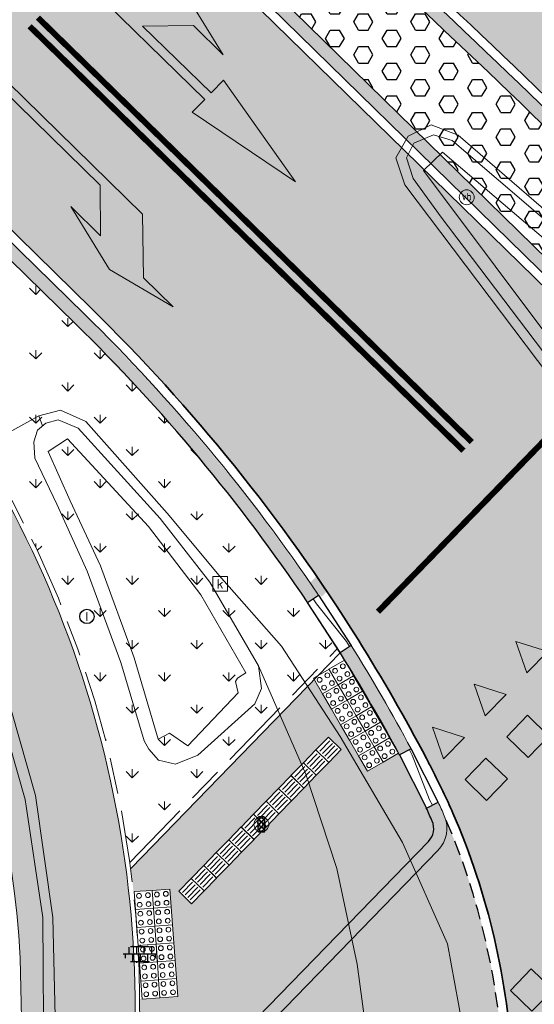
# Model space of a CAD drawing. Header units: metres. Extents: x 187916 to 189411, y 333285 to 334910.
# Tile 296 of 348: x 189007 to 189016, y 333973 to 333990. Entities that reach past the tile are written whole.
import ezdxf
from ezdxf.enums import TextEntityAlignment as Align

# ---------------------------------------------------------------- set-up
doc = ezdxf.new("R2010")
doc.units = ezdxf.units.M
for name, pattern in [('DASHED2', [0.375, 0.25, -0.125]), ('VH-OPSLUITBAND_100X200', [16, 8, -2, 4, -2]), ('VH-RWSBAND-SO', [24, 10, -2, 2, -2, 2, -2, 2, -2]), ('VW-5050_STREEP', [1, 0.5, -0.5])]:
    doc.linetypes.add(name, pattern=pattern)
for name, color, linetype, lineweight in [('B-ME-IE-MEUBILAIR_WEGMEUBILAIR-S', 253, 'Continuous', 18), ('B-ME-IE-MEUBILAIR_WEGMEUBILAIR_VERKEERSLICHT-S', 253, 'Continuous', 25), ('B-ME-RI-HWA_KOLK-S', 253, 'Continuous', 25), ('B-ME-RI-PUT_INSPECTIE-S', 253, 'Continuous', 25), ('B-ME-VH-KANTOPSLUITING_ACHTERKANTBAND-G', 253, 'Continuous', 18), ('B-ME-VH-VERHARDING_ASFALT-G', 253, 'Continuous', 18), ('B-ME-VH-VERHARDING_BETONSTRAATSTEEN-G', 253, 'Continuous', 18), ('B-ME-VH-VERHARDING_TEGEL-G', 253, 'Continuous', 18), ('B-ME-VH-VERHARDING_TEGEL-S', 253, 'Continuous', 25), ('N-WE-GR-VAKBEPLANTING-A', 94, 'Continuous', 5), ('N-WE-VH-GOOT_TEGEL-G', 170, 'Continuous', 35), ('N-WE-VH-KANTOPSLUITING_ELEMENT_VERLOOPBAND-G', 42, 'Continuous', 25), ('N-WE-VH-KANTOPSLUITING_OPSLUITBAND_80X200-G', 30, 'VH-OPSLUITBAND_100X200', 15), ('N-WE-VH-KANTOPSLUITING_TROTTOIRBAND_RWS_110 220-G', 251, 'VH-RWSBAND-SO', 25), ('N-WE-VH-KANTOPSLUITING_TROTTOIRBAND_RWS_110 220_ACHTERKANT-G', 7, 'VH-RWSBAND-SO', 25), ('N-WE-VH-KANTOPSLUITING_VERLOOPBAND-S', 251, 'Continuous', 25), ('N-WE-VH-KANTOPSLUITING_VERLOOPBAND_TBV TEKENING-G', 10, 'Continuous', 25), ('N-WE-VH-KANTOPSLUITING_VOORKANTBAND-G', 7, 'Continuous', 15), ('N-WE-VH-KANTVERHARDING_STREKLAAG_BSS-G', 60, 'Continuous', 18), ('N-WE-VH-VERHARDING_ASFALT_RIJWEG-A', 251, 'Continuous', 18), ('N-WE-VH-VERHARDING_BETONSTRAATSTEEN-ROOD-A', 11, 'Continuous', 18), ('N-WE-VH-VERHARDING_TEGEL-A', 254, 'Continuous', 5), ('N-WE-VH-VERKEERSTEGEL-S', 7, 'Continuous', 0), ('N-WE-VW-MARKERING_DWARS_DRIEHOEK_5050_OENV-S', 251, 'Continuous', 0), ('N-WE-VW-MARKERING_DWARS_OVERSTEEK_BLOKSTREEP_OENV-S', 251, 'Continuous', 0), ('N-WE-VW-MARKERING_DWARS_STOPSTREEP_030-G', 251, 'Continuous', 0), ('N-WE-VW-MARKERING_LANGS_STREEP_050050-G', 251, 'VW-5050_STREEP', 0), ('N-WE-VW-MARKERING_LANGS_STREEP_DOORGETROKKEN_010-G', 251, 'Continuous', 0), ('N-WE-VW-MARKERING_PIJL-S', 251, 'Continuous', 0), ('N-WE-VW-MARKERING_PIJL_OENV-S', 251, 'Continuous', 0)]:
    doc.layers.add(name, color=color, linetype=linetype, lineweight=lineweight)
doc.layers.add('N-WE-VH-MATERIAALSCHEIDING-G', color=7, linetype='DASHED2')
doc.layers.add('N-WE-VH-VERHARDING_PRINTBETON-A', color=251, linetype='Continuous')
doc.layers.add('N-WE-VH-VERHARDING_ASFALT_ROOD-A', color=7, linetype='Continuous', lineweight=18, true_color=0xff1414)
doc.styles.add('NLCS-ISO', font='NLCS-ISO.ttf')

# ---------------------------------------------------------------- blocks, each defined once
blk = doc.blocks.new('SRI-PUT_INSPECTIE-SO')
blk.add_circle((0, 0), 2)
at = {"style": 'NLCS-ISO'}
blk.add_text('I', height=2.5, dxfattribs=at).set_placement((0, -0.01), align=Align.MIDDLE_CENTER)
blk = doc.blocks.new('SIE-WEG_PAAL_VERKEERSBORD-SO')
at = {"color": 0, "linetype": 'ByBlock', "lineweight": 18}
blk.add_circle((0, 0), 1.5, dxfattribs=at)
at = {"color": 0, "linetype": 'ByBlock', "lineweight": 18, "style": 'NLCS-ISO'}
blk.add_text('vb', height=1.5, dxfattribs=at).set_placement((0, 0.13), align=Align.MIDDLE_CENTER)
blk = doc.blocks.new('SIE-WEG_VERKEERSLICHT-SO')
at = {"color": 0, "flags": 128}
blk.add_lwpolyline([(-0.216, -0.619), (0.216, -0.619, 0.414214), (0.291, -0.544), (0.291, 0.544, 0.414214), (0.216, 0.619), (-0.216, 0.619, 0.414214), (-0.291, 0.544), (-0.291, -0.544, 0.414214)], format="xyb", close=True, dxfattribs=at)
at = {"color": 0}
for centre in [(0, 0.399), (0, 0), (0, -0.406)]:
    blk.add_circle(centre, 0.166, dxfattribs=at)
for centre in [(0.003, 0.329), (0.003, -0.07), (0.003, -0.475)]:
    blk.add_arc(centre, 0.191, 33.95043, 150.92386, dxfattribs=at)
blk = doc.blocks.new('SRI-KOLK-SO')
at = {"color": 0, "linetype": 'ByBlock', "lineweight": 18}
blk.add_lwpolyline([(-1.125, -1.125), (1.125, -1.125), (1.125, 1.125), (-1.125, 1.125)], close=True, dxfattribs=at)
at = {"color": 0, "linetype": 'ByBlock', "lineweight": 18, "style": 'NLCS-ISO'}
blk.add_text('k', height=1.5, dxfattribs=at).set_placement((0, 0), align=Align.MIDDLE_CENTER)
blk = doc.blocks.new('SVH-TEGEL_300X300_DUN_LINT_KL-SO')
for p, q in [((-2.25, 1.36), (-2.25, 0)), ((-1.9, 1.5), (1.9, 1.5)), ((-1.5, 1.62), (-1.5, 1.5)), ((-0.75, 1.5), (-0.75, 0)), ((0, 1.81), (0, 1.5)), ((0, 0), (0, -1.5)), ((0.75, 1.5), (0.75, 0)), ((1.5, 1.62), (1.5, 1.5)), ((2.25, 1.36), (2.25, 0)), ((-3.39, 0), (3.39, 0)), ((-3, 0), (-3, -0.85)), ((-1.9, -1.5), (1.9, -1.5)), ((-1.5, 0), (-1.5, -1.5)), ((-0.75, -1.5), (-0.75, -1.77)), ((0.75, -1.5), (0.75, -1.77)), ((1.5, 0), (1.5, -1.5)), ((3, 0), (3, -0.85))]:
    blk.add_line(p, q)
blk = doc.blocks.new('DTM')
at = {"layer": 'B-ME-VH-KANTOPSLUITING_ACHTERKANTBAND-G', "ltscale": 0.2, "flags": 128}
for points in [[(189004.2, 333963.05), (189005.578, 333965.002), (189006.301, 333966.583), (189006.993, 333968.968), (189007.301, 333970.77), (189007.41, 333972.262), (189007.391, 333974.827), (189007.094, 333976.797), (189006.554, 333978.684), (189005.53, 333981.111), (189005.085, 333981.98), (189003.765, 333984.195), (189003.261, 333984.957), (189002.662, 333985.741), (189001.385, 333987.291), (189000.306, 333988.458), (188995.785, 333992.97), (188985.671, 334003.076), (188978.786, 334009.923), (188973.388, 334015.298), (188972.289, 334016.359), (188965.694, 334022.951), (188958.6, 334030.026), (188955.125, 334033.461)], [(189013.758, 333987.318), (189014.077, 333987.625), (189017.119, 333985.03), (189016.962, 333984.845), (189017.165, 333984.607), (189016.577, 333984.034), (189016.361, 333984.267), (189016.152, 333984.118), (189013.758, 333987.318)], [(189007.481, 333982.615), (189007.801, 333982.831), (189009.156, 333981.365), (189010.036, 333980.222), (189010.785, 333978.915), (189010.649, 333978.827), (189010.614, 333978.769), (189010.66, 333978.584), (189009.815, 333977.694), (189009.51, 333977.907), (189009.321, 333977.809), (189008.92, 333979.169), (189008.356, 333980.704), (189007.846, 333981.79), (189007.481, 333982.615)]]:
    blk.add_lwpolyline(points, dxfattribs=at)
at = {"layer": 'B-ME-VH-VERHARDING_ASFALT-G', "ltscale": 0.2, "flags": 128}
for points in [[(189013.447, 333987.075), (189013.293, 333987.528), (189013.498, 333987.89), (189013.886, 333988.08), (189014.336, 333987.907), (189019.152, 333983.748), (189020.477, 333982.387), (189021.343, 333981.155), (189022.163, 333979.589), (189022.778, 333977.976), (189023.155, 333976.698), (189023.096, 333976.286), (189022.828, 333976.025), (189022.204, 333976.04), (189021.141, 333977.01), (189019.917, 333978.411), (189019.179, 333979.388), (189017.348, 333981.863), (189015.872, 333983.865), (189013.447, 333987.075)], [(189007.327, 333983.214), (189007.686, 333983.31), (189008.112, 333983.12), (189009.471, 333981.584), (189010.341, 333980.541), (189011.381, 333979.359), (189012.362, 333977.85), (189013.406, 333976.079), (189014.158, 333974.383), (189014.586, 333972.045), (189014.691, 333969.77), (189014.457, 333967.274), (189013.825, 333964.915), (189012.949, 333962.826), (189011.678, 333960.754), (189009.759, 333958.754), (189005.905, 333954.749), (189000.472, 333949.167), (188995.071, 333943.606), (188990.208, 333938.645), (188984.909, 333933.256)]]:
    blk.add_lwpolyline(points, dxfattribs=at)
at = {"layer": 'B-ME-VH-VERHARDING_BETONSTRAATSTEEN-G', "ltscale": 0.2, "flags": 128}
for points in [[(189016.008, 333983.955), (189016.337, 333983.755), (189016.727, 333983.857), (189017.35, 333984.445), (189017.471, 333984.804), (189017.295, 333985.199), (189014.237, 333987.816), (189013.923, 333987.91), (189013.596, 333987.774), (189013.474, 333987.525), (189013.584, 333987.182), (189014.053, 333986.535), (189016.01, 333983.953), (189017.469, 333981.972), (189019.324, 333979.487)], [(189010.995, 333979.031), (189011.046, 333978.653), (189010.939, 333978.395), (189009.986, 333977.537), (189009.612, 333977.391), (189009.327, 333977.454), (189009.165, 333977.641), (189009.085, 333977.777), (189008.694, 333979.09), (189008.133, 333980.618), (189007.627, 333981.737), (189007.257, 333982.506), (189007.239, 333982.78), (189007.3, 333982.974), (189007.439, 333983.093), (189007.65, 333983.146), (189007.984, 333983.008), (189009.353, 333981.499), (189010.182, 333980.432), (189010.995, 333979.031), (189011.79, 333977.219), (189012.305, 333975.645), (189012.645, 333974.043), (189012.815, 333972.799)]]:
    blk.add_lwpolyline(points, dxfattribs=at)
at = {"layer": 'B-ME-VH-VERHARDING_TEGEL-G', "ltscale": 0.2, "flags": 128}
blk.add_lwpolyline([(189007.383, 333983.045), (189007.327, 333983.214), (189005.392, 333982.143), (189005.264, 333982.081), (189005.688, 333981.232), (189006.733, 333978.746), (189007.267, 333976.863), (189007.557, 333974.822), (189007.621, 333972.222), (189007.483, 333970.749), (189007.192, 333968.912), (189006.479, 333966.507), (189005.721, 333964.904), (189004.375, 333962.892), (189002.125, 333960.359), (188999.894, 333958.105), (188995.606, 333953.784), (188986.759, 333944.763), (188980.262, 333937.909)], dxfattribs=at)
at = {"layer": 'B-ME-IE-MEUBILAIR_WEGMEUBILAIR-S', "xscale": 0.083, "yscale": 0.083, "zscale": 0.083}
for p in [(189014.48, 333986.868), (189011.046, 333976.381)]:
    blk.add_blockref('SIE-WEG_PAAL_VERKEERSBORD-SO', p, dxfattribs=at)
at = {"layer": 'B-ME-IE-MEUBILAIR_WEGMEUBILAIR_VERKEERSLICHT-S', "xscale": 0.2019620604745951, "yscale": 0.2019620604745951, "zscale": 0.2019620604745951}
blk.add_blockref('SIE-WEG_VERKEERSLICHT-SO', (189011.046, 333976.381), dxfattribs=at)
at = {"layer": 'B-ME-RI-HWA_KOLK-S', "xscale": 0.11, "yscale": 0.11, "zscale": 0.11}
blk.add_blockref('SRI-KOLK-SO', (189010.356, 333980.403), dxfattribs=at)
at = {"layer": 'B-ME-RI-PUT_INSPECTIE-S', "xscale": 0.06, "yscale": 0.06, "zscale": 0.06250000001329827}
blk.add_blockref('SRI-PUT_INSPECTIE-SO', (189008.128, 333979.858), dxfattribs=at)
at = {"layer": 'B-ME-VH-VERHARDING_TEGEL-S', "xscale": 0.084, "yscale": 0.084, "zscale": 0.084}
blk.add_blockref('SVH-TEGEL_300X300_DUN_LINT_KL-SO', (189009.018, 333974.215), dxfattribs=at)
blk = doc.blocks.new('SVH-VERKEERSTEGEL_300X300_NOPPENTEGEL')
blk.add_lwpolyline([(-0.15, 0), (0.15, 0), (0.15, -0.3), (-0.15, -0.3)], close=True)
at = {"lineweight": 0}
for centre in [(-0.075, -0.075), (0.075, -0.075), (-0.075, -0.225), (0.075, -0.225)]:
    blk.add_circle(centre, 0.04, dxfattribs=at)
blk = doc.blocks.new('SVH-VERKEERSTEGEL_300X300_GELEIDETEGEL')
blk.add_lwpolyline([(-0.15, 0), (0.15, 0), (0.15, -0.3), (-0.15, -0.3)], close=True)
at = {"lineweight": 0, "flags": 128}
for points in [[(0.12, -0.06), (-0.12, -0.06)], [(0.12, -0.12), (-0.12, -0.12)], [(0.12, -0.18), (-0.12, -0.18)], [(0.12, -0.24), (-0.12, -0.24)]]:
    blk.add_lwpolyline(points, dxfattribs=at)
blk = doc.blocks.new('SVH-TROTTOIRBAND RWS INRITVERLOOPBAND_110 220X250_RECHTS_L1000_VB-MM')
at = {"linetype": 'Continuous', "lineweight": 0}
blk.add_lwpolyline([(0, 0), (-1000, 0), (-1000, 220), (0, 220)], close=True, dxfattribs=at)
blk.add_lwpolyline([(0, 110), (-100, 110), (-900, 30), (-1000, 30)], dxfattribs=at)
blk = doc.blocks.new('SVH-TROTTOIRBAND RWS INRITVERLOOPBAND_110 220X250_LINKS_L1000_VB-MM')
at = {"linetype": 'Continuous', "lineweight": 0}
blk.add_lwpolyline([(0, 0), (1000, 0), (1000, 220), (0, 220)], close=True, dxfattribs=at)
blk.add_lwpolyline([(0, 110), (100, 110), (900, 30), (1000, 30)], dxfattribs=at)
blk = doc.blocks.new('ontwerp Wilhelmina- & Engelenkampstraat')
at = {"layer": 'N-WE-GR-VAKBEPLANTING-A', "transparency": 33554610}
h = blk.add_hatch(dxfattribs=at)
h.set_pattern_fill('GRASS', color=256, scale=0.03)
h.paths.add_polyline_path([(189014.638, 333998.014), (189013.2, 333996.345), (189013.368, 333996.216), (189021.037, 333990.436, 0.003547), (189021.49, 333990.099), (189022.242, 333989.564), (189023.781, 333991.148, -0.012232), (189023.101, 333991.635)])
h = blk.add_hatch(dxfattribs=at)
h.set_pattern_fill('GRASS', color=256, scale=0.03)
h.paths.add_polyline_path([(189007.938, 333984.752), (189005.371, 333987.263), (189004.042, 333985.721, -0.157036), (189008.847, 333975.747), (189012.319, 333979.322), (189011.82, 333980.09, 0.051064)])
at = {"layer": 'N-WE-VH-VERHARDING_ASFALT_RIJWEG-A', "transparency": 33554610}
h = blk.add_hatch(color=256, dxfattribs=at)
h.dxf.hatch_style = 1
edge = h.paths.add_edge_path(flags=16)
edge.add_arc((188843.22, 334124.627), 0.5, 68.8637, 236.5502)
edge.add_line((188842.945, 334124.209), (188847.26, 334121.359))
edge.add_arc((188764.524, 333996.12), 150.1, 53.13804, 56.55024, ccw=False)
edge.add_arc((188854.867, 334116.612), 0.5, 233.138, 405.2542)
edge.add_line((188855.219, 334116.968), (188849.633, 334122.504))
edge.add_arc((188848.225, 334121.083), 2, 45.2542, 68.8637)
edge.add_line((188848.947, 334122.949), (188843.401, 334125.093))
edge = h.paths.add_edge_path()
edge.add_line((188813.019, 334140.205), (188813.011, 334140.209))
edge.add_line((188813.011, 334140.209), (188850.737, 334115.287))
edge.add_arc((188823.094, 334073.443), 50.15, 53.7045, 56.5502, ccw=False)
edge.add_arc((188844.432, 334101.888), 14.597, 51.1289, 55.1189, ccw=False)
edge.add_line((188853.593, 334113.253), (188950.959, 334038.664))
edge.add_arc((188941.746, 334026.637), 15.15, 40.6515, 52.5455, ccw=False)
edge.add_line((188953.24, 334036.507), (188961.625, 334026.742))
edge.add_arc((188972.891, 334036.416), 14.85, 220.6515, 230.0269)
edge.add_arc((188742.227, 333761.259), 344.2, 49.06079, 50.02687, ccw=False)
edge.add_line((188967.767, 334021.27), (188981.754, 334009.21))
edge.add_line((188981.754, 334009.21), (188990.362, 334001.788))
edge.add_arc((188830.833, 333816.766), 244.3, 45.63148, 49.2315, ccw=False)
edge.add_line((189001.665, 333991.406), (189005.317, 333987.834))
edge.add_line((189005.317, 333987.834), (189009.362, 333991.969))
edge.add_arc((189010.009, 333991.916), 0.65, 135.6309, 175.3472, ccw=False)
edge.add_line((189009.545, 333992.371), (189010.132, 333992.971))
edge.add_arc((189010.596, 333992.516), 0.65, 110.0016, 135.6309, ccw=False)
edge.add_line((189010.374, 333993.127), (189012.742, 333996.228))
edge.add_line((189012.742, 333996.228), (189006.771, 334000.788))
edge.add_line((189006.771, 334000.788), (189004.016, 334002.902))
edge.add_line((189004.016, 334002.902), (188999.256, 334006.555))
edge.add_line((188999.256, 334006.555), (188998.859, 334006.861))
edge.add_line((188998.859, 334006.861), (188991.767, 334012.337))
edge.add_arc((189144.644, 334210.336), 250.15, 228.1365, 232.32787, ccw=False)
edge.add_arc((188742.227, 333761.259), 352.85, 48.1365, 52.54545)
edge.add_line((188956.807, 334041.364), (188954.651, 334043.016))
edge.add_line((188954.651, 334043.016), (188891.822, 334091.147))
edge.add_line((188891.822, 334091.147), (188891.566, 334090.814))
edge.add_line((188891.566, 334090.814), (188875.967, 334102.764))
edge.add_line((188875.967, 334102.764), (188876.223, 334103.097))
edge.add_line((188876.223, 334103.097), (188867.514, 334109.768))
edge.add_arc((188884.803, 334132.337), 28.43, 226.5408, 232.5455, ccw=False)
edge.add_line((188865.248, 334111.701), (188851.714, 334124.526))
edge.add_arc((188838.06, 334110.118), 19.85, 46.5408, 56.5502)
edge.add_line((188849.002, 334126.68), (188818.587, 334146.773))
edge.add_arc((188824.182, 334155.241), 10.15, 230.7465, 236.5502, ccw=False)
edge.add_line((188817.759, 334147.382), (188813.019, 334140.205))
edge = h.paths.add_edge_path()
edge.add_arc((188804.406, 334144.892), 15, 49.4493, 57.1051)
edge.add_line((188812.552, 334157.487), (188809.12, 334159.708))
edge.add_line((188809.12, 334159.708), (188808.836, 334159.28))
edge.add_arc((188807.878, 334159.915), 1.15, 146.4325, 326.4325, ccw=False)
edge.add_line((188806.919, 334160.551), (188807.188, 334160.957))
edge.add_line((188807.188, 334160.957), (188802.897, 334163.733))
edge.add_arc((188799.769, 334173.389), 10.15, 238.0088, 287.9467, ccw=False)
edge.add_line((188794.392, 334164.78), (188787.668, 334154.882))
edge.add_arc((188776.936, 334149.187), 12.15, 6.5524, 27.9551, ccw=False)
edge.add_arc((188778.915, 334149.449), 10.154, -2.1015, 6.3563, ccw=False)
edge.add_line((188789.062, 334149.077), (188793.792, 334146.015))
edge.add_line((188793.792, 334146.015), (188794.076, 334146.443))
edge.add_arc((188795.034, 334145.807), 1.15, -33.5882, 146.4118, ccw=False)
edge.add_line((188795.992, 334145.171), (188795.723, 334144.765))
edge.add_line((188795.723, 334144.765), (188801.92, 334140.754))
edge.add_arc((188806.912, 334129.676), 12.15, 71.6177, 114.2578, ccw=False)
edge.add_line((188810.743, 334141.206), (188816.025, 334149.201))
edge.add_arc((188824.182, 334155.241), 10.15, 183.1725, 216.5204, ccw=False)
edge.add_arc((188822.737, 334155.174), 8.703, 180.8378, 183.2558, ccw=False)
edge.add_arc((188833.752, 334153.715), 19.762, 172.515, 176.137, ccw=False)
edge = h.paths.add_edge_path()
edge.add_line((188786.221, 334157.023), (188792.402, 334166.123))
edge.add_line((188792.402, 334166.123), (188791.549, 334166.703))
edge.add_line((188791.549, 334166.703), (188788.539, 334169.424))
edge.add_line((188788.539, 334169.424), (188787.185, 334167.43))
edge.add_line((188787.185, 334167.43), (188780.101, 334172.242))
edge.add_arc((188618.454, 333934.267), 287.684, 55.81318, 60.58231)
edge.add_arc((188735.724, 334140.99), 50.019, 61.285, 77.3186)
edge.add_arc((188760.197, 334256.659), 68.217, 252.50194, 258.59253, ccw=False)
edge.add_arc((188746.592, 334218.99), 28.249, 246.6552, 255.8505, ccw=False)
edge.add_arc((188739.699, 334207.58), 15.15, 247.5583, 253.5058, ccw=False)
edge.add_line((188733.916, 334193.577), (188632.761, 334235.356))
edge.add_arc((188642.362, 334258.602), 25.15, 236.2483, 247.5583, ccw=False)
edge.add_line((188628.389, 334237.691), (188623.909, 334240.684))
edge.add_arc((188610.102, 334220.023), 24.85, 56.2483, 66.5411)
edge.add_line((188619.995, 334242.819), (188616.865, 334235.241))
edge.add_arc((188612.775, 334225.951), 10.15, 36.3971, 66.2381, ccw=False)
edge.add_line((188620.945, 334231.974), (188631.676, 334226.278))
edge.add_arc((188635.721, 334214.821), 12.15, 67.5583, 109.4468, ccw=False)
edge.add_line((188640.359, 334226.051), (188725.732, 334190.79))
edge.add_line((188725.732, 334190.79), (188736.323, 334186.356))
edge.add_arc((188702.929, 334091.979), 100.111, 61.58557, 70.51437, ccw=False)
edge.add_line((188750.566, 334180.03), (188754.237, 334177.978))
edge.add_arc((188618.509, 333934.357), 278.878, 55.81223, 60.87667, ccw=False)
edge.add_line((188775.213, 334165.045), (188783.763, 334159.237))
edge.add_arc((188776.936, 334149.187), 12.15, 40.1647, 55.8122, ccw=False)
h = blk.add_hatch(color=256, dxfattribs=at)
h.dxf.hatch_style = 1
h.paths.add_polyline_path([(189020.814, 333990.14), (189013.145, 333995.921), (189012.742, 333996.228), (189010.374, 333993.127, -0.277644), (189011.032, 333992.999, -0.010047), (189016.893, 333987.491), (189020.802, 333983.667), (189021.158, 333983.319), (189025.063, 333987.341, -0.002199), (189024.757, 333987.518, -0.029514)])
h = blk.add_hatch(color=256, dxfattribs=at)
h.dxf.hatch_style = 1
edge = h.paths.add_edge_path()
edge.add_arc((188987.114, 333963.464), 30.15, 27.306, 45.631)
edge.add_line((189008.197, 333985.016), (189005.449, 333987.704))
edge.add_line((189005.449, 333987.704), (189005.317, 333987.834))
edge.add_line((189005.317, 333987.834), (189009.362, 333991.969))
edge.add_arc((189010.009, 333991.916), 0.65, 175.3472, 225.6309)
edge.add_line((189009.555, 333991.452), (189019.555, 333981.669))
edge.add_line((189019.555, 333981.669), (189014.356, 333976.314))
edge.add_arc((189003.107, 333971.723), 12.15, 22.2006, 27.2957)
h = blk.add_hatch(color=256, dxfattribs=at)
h.dxf.hatch_style = 1
edge = h.paths.add_edge_path()
edge.add_line((189039.243, 333988.544), (189038.845, 333988.224))
edge.add_line((189038.845, 333988.224), (189038.066, 333987.598))
edge.add_line((189038.066, 333987.598), (189037.823, 333987.403))
edge.add_arc((189031.458, 333995.336), 10.171, 295.3184, 308.7474, ccw=False)
edge.add_arc((189031.572, 333995.366), 10.15, 271.0475, 294.6614, ccw=False)
edge.add_arc((189031.572, 333995.366), 10.15, 245.5378, 271.0475, ccw=False)
edge.add_line((189027.369, 333986.127), (189022.952, 333981.578))
edge.add_line((189022.952, 333981.578), (189022.956, 333981.574))
edge.add_arc((189015.354, 333974.846), 10.151, 26.8379, 41.5076, ccw=False)
edge.add_arc((189023.806, 333979.12), 0.68, -116.2153, 27.0216, ccw=False)
edge.add_arc((189027.951, 333987.622), 10.138, 229.3703, 243.9931, ccw=False)
edge.add_line((189021.349, 333979.927), (189015.124, 333973.516))
edge.add_arc((189003.107, 333971.723), 12.15, 2.6444, 8.485, ccw=False)
edge.add_line((189015.244, 333972.283), (189015.247, 333972.21))
edge.add_arc((189003.107, 333971.723), 12.15, -29.2349, 2.297, ccw=False)
edge.add_arc((189000.489, 333973.188), 15.15, 315.0886, 330.7651, ccw=False)
edge.add_line((189011.218, 333962.492), (189009.122, 333960.324))
edge.add_line((189009.122, 333960.324), (189010.405, 333958.892))
edge.add_line((189010.405, 333958.892), (189039.597, 333988.104))
edge.add_line((189039.597, 333988.104), (189039.243, 333988.544))
at = {"layer": 'N-WE-VH-VERHARDING_ASFALT_ROOD-A', "transparency": 33554610}
h = blk.add_hatch(color=256, dxfattribs=at)
h.dxf.hatch_style = 1
edge = h.paths.add_edge_path()
edge.add_arc((189003.107, 333971.723), 12.15, 8.485, 22.2005)
edge.add_line((189014.356, 333976.314), (189018.99, 333981.086))
edge.add_line((189018.99, 333981.086), (189019.339, 333981.445))
edge.add_line((189019.339, 333981.445), (189019.338, 333981.445))
edge.add_line((189019.338, 333981.445), (189019.556, 333981.669))
edge.add_line((189019.556, 333981.669), (189021.349, 333979.927))
edge.add_line((189021.349, 333979.927), (189015.559, 333973.964))
edge.add_line((189015.559, 333973.964), (189015.21, 333973.605))
edge.add_line((189015.21, 333973.605), (189015.211, 333973.605))
edge.add_line((189015.211, 333973.605), (189015.124, 333973.516))
edge = h.paths.add_edge_path()
edge.add_arc((189044.981, 334022.203), 40.15, 240.2595, 243.4542)
edge.add_arc((189031.572, 333995.366), 10.15, 243.4616, 245.5378)
edge.add_line((189027.369, 333986.127), (189022.951, 333981.578))
edge.add_line((189022.951, 333981.578), (189021.158, 333983.319))
edge.add_line((189021.158, 333983.319), (189021.367, 333983.534))
edge.add_line((189021.367, 333983.534), (189021.716, 333983.892))
edge.add_line((189021.716, 333983.892), (189021.716, 333983.893))
edge.add_line((189021.716, 333983.893), (189022.064, 333984.251))
edge.add_line((189022.064, 333984.251), (189022.412, 333984.61))
edge.add_line((189022.412, 333984.61), (189022.412, 333984.61))
edge.add_line((189022.412, 333984.61), (189022.761, 333984.969))
edge.add_line((189022.761, 333984.969), (189023.109, 333985.327))
edge.add_line((189023.109, 333985.327), (189023.109, 333985.327))
edge.add_line((189023.109, 333985.327), (189023.457, 333985.686))
edge.add_line((189023.457, 333985.686), (189023.806, 333986.045))
edge.add_line((189023.806, 333986.045), (189023.806, 333986.045))
edge.add_line((189023.806, 333986.045), (189024.154, 333986.403))
edge.add_line((189024.154, 333986.403), (189024.502, 333986.762))
edge.add_line((189024.502, 333986.762), (189024.502, 333986.763))
edge.add_line((189024.502, 333986.763), (189025.063, 333987.341))
at = {"layer": 'N-WE-VH-VERHARDING_BETONSTRAATSTEEN-ROOD-A', "transparency": 33554610}
h = blk.add_hatch(color=11, dxfattribs=at)
h.dxf.hatch_style = 1
h.paths.add_polyline_path([(189012.595, 333970.911), (189014.187, 333972.552, -0.659096), (189015.097, 333972.204, 0.093208), (189014.104, 333976.527, -0.304538), (189013.998, 333975.945), (189009.803, 333971.625, -0.67847), (189008.893, 333972.001), (189008.936, 333973.03, 0.205302), (189003.53, 333986.126), (188999.938, 333989.64, 0.015709), (188988.749, 333999.917), (188980.141, 334007.34), (188966.145, 334019.407), (188961.771, 334023.137, -0.041049), (188959.751, 334025.132), (188951.366, 334034.898, 0.051944), (188949.457, 334036.703), (188946.569, 334038.915), (188945.413, 334037.407), (188945.883, 334037.047), (188948.301, 334035.195, -0.051944), (188949.924, 334033.66), (188958.309, 334023.895, 0.04093), (188960.544, 334021.687, -0.00422), (188964.909, 334017.964), (188978.9, 334005.901), (188987.509, 333998.478, -0.009858), (188994.55, 333992.161, -0.005851), (188998.609, 333988.282), (189002.202, 333984.768, -0.187662), (189007.014, 333974.147), (189007.037, 333973.143, -0.031348), (189006.894, 333971.134), (189006.73, 333970.143, -0.024418), (189006.349, 333968.62), (189006.029, 333967.668, -0.031348), (189005.21, 333965.828), (189004.717, 333964.952, -0.044938), (189003.009, 333962.628, 0.010216), (189002.56, 333962.098), (188996.164, 333954.231, -0.026558), (188995.088, 333953.043), (188989.573, 333947.49), (188990.902, 333946.187), (188997.585, 333953.078, 0.024259), (188998.556, 333954.161), (189004.26, 333961.177, 0.088188), (189007.614, 333966.502), (189011.113, 333962.597, 0.044164), (189012.861, 333964.706, -0.534403), (189011.979, 333964.721, -0.348915)])
at = {"layer": 'N-WE-VH-VERHARDING_PRINTBETON-A', "transparency": 33554610}
h = blk.add_hatch(dxfattribs=at)
h.set_pattern_fill('HEX', color=256, scale=0.05)
edge = h.paths.add_edge_path()
edge.add_arc((189010.597, 333992.474), 0.31, 47.9254, 135.6309)
edge.add_line((189010.376, 333992.691), (189009.83, 333992.134))
edge.add_arc((189010.052, 333991.917), 0.31, 135.6309, 225.6309)
edge.add_line((189009.835, 333991.695), (189016.597, 333985.081))
edge.add_line((189016.597, 333985.081), (189017.161, 333984.529))
edge.add_line((189017.161, 333984.529), (189018.248, 333985.648))
edge.add_line((189018.248, 333985.648), (189017.683, 333986.201))
edge.add_line((189017.683, 333986.201), (189016.634, 333987.226))
edge.add_arc((188876.933, 333844.413), 199.78, 45.63104, 47.9254)
at = {"layer": 'N-WE-VH-VERHARDING_TEGEL-A', "transparency": 33554610}
h = blk.add_hatch(color=256, dxfattribs=at)
h.dxf.hatch_style = 1
h.paths.add_polyline_path([(189010.499, 333976.124), (189010.29, 333975.909), (189010.505, 333975.7), (189010.714, 333975.915)], flags=16)
h.paths.add_polyline_path([(189010.714, 333975.915), (189010.499, 333976.124), (189010.708, 333976.34), (189010.915, 333976.553), (189011.124, 333976.768), (189011.333, 333976.983), (189011.542, 333977.198), (189011.749, 333977.412), (189011.958, 333977.627), (189012.167, 333977.842), (189012.382, 333977.633), (189012.173, 333977.418), (189011.964, 333977.203), (189011.755, 333976.987), (189011.548, 333976.774), (189011.339, 333976.559), (189011.13, 333976.344), (189010.921, 333976.129)], flags=16)
h.paths.add_polyline_path([(189010.505, 333975.7), (189010.296, 333975.485), (189010.087, 333975.27), (189009.878, 333975.054), (189009.663, 333975.263), (189009.872, 333975.479), (189010.081, 333975.694), (189010.29, 333975.909)], flags=16)
edge = h.paths.add_edge_path()
edge.add_line((189011.929, 333978.806), (189008.861, 333975.646))
edge.add_arc((188990.957, 333973.273), 18.06, 6.3024, 7.5518, ccw=False)
edge.add_line((189008.908, 333975.255), (189009.517, 333975.3))
edge.add_line((189009.517, 333975.3), (189009.539, 333975.001))
edge.add_line((189009.539, 333975.001), (189009.561, 333974.702))
edge.add_line((189009.561, 333974.702), (189009.583, 333974.403))
edge.add_line((189009.583, 333974.403), (189009.605, 333974.103))
edge.add_line((189009.605, 333974.103), (189009.627, 333973.804))
edge.add_line((189009.627, 333973.804), (189009.649, 333973.505))
edge.add_line((189009.649, 333973.505), (189009.35, 333973.483))
edge.add_line((189009.35, 333973.483), (189009.051, 333973.461))
edge.add_line((189009.051, 333973.461), (189009.016, 333973.459))
edge.add_arc((188990.957, 333973.273), 18.06, -0.7826, 0.589, ccw=False)
edge.add_line((189009.016, 333973.026), (189009.036, 333973.025))
edge.add_line((189009.036, 333973.025), (189009.032, 333972.925))
edge.add_line((189009.032, 333972.925), (189009.118, 333972.121))
edge.add_line((189009.118, 333972.121), (189009.114, 333972.018))
edge.add_arc((189009.423, 333971.994), 0.31, 175.5473, 315.8473)
edge.add_line((189009.646, 333971.778), (189013.84, 333976.098))
edge.add_arc((189013.618, 333976.314), 0.31, 315.8473, 383.5971)
edge.add_arc((189003.107, 333971.723), 11.78, 23.5971, 24.7524)
edge.add_line((189013.805, 333976.655), (189013.356, 333977.541))
edge.add_arc((188987.114, 333963.464), 29.78, 28.2117, 28.2759)
edge.add_line((189013.34, 333977.571), (189013.08, 333977.42))
edge.add_line((189013.08, 333977.42), (189012.821, 333977.269))
edge.add_line((189012.821, 333977.269), (189012.67, 333977.529))
edge.add_line((189012.67, 333977.529), (189012.519, 333977.788))
edge.add_line((189012.519, 333977.788), (189012.369, 333978.048))
edge.add_line((189012.369, 333978.048), (189012.218, 333978.307))
edge.add_line((189012.218, 333978.307), (189012.068, 333978.567))
edge.add_line((189012.068, 333978.567), (189011.929, 333978.806))
at = {"layer": 'N-WE-VH-GOOT_TEGEL-G'}
blk.add_lwpolyline([(189011.218, 333962.492, 0.045788), (189012.986, 333964.623, 0.022649), (189013.709, 333965.789, 0.138459), (189015.247, 333972.21), (189015.244, 333972.283, 0.091238), (189014.25, 333976.567, 0.016653), (189013.902, 333977.298, 0.001733), (189013.806, 333977.483, 0.019042), (189012.662, 333979.473, 0.059225), (189008.197, 333985.016), (189005.449, 333987.704), (189001.667, 333991.404, 0.015712), (188990.362, 334001.788), (188981.754, 334009.21), (188967.767, 334021.27, 0.004215), (188963.351, 334025.035, -0.04093), (188961.625, 334026.742), (188953.24, 334036.507, 0.051944)], format="xyb", dxfattribs=at)
blk.add_lwpolyline([(189019.556, 333981.669), (189021.349, 333979.927, 0.063891), (189023.505, 333978.51, 0.721466), (189024.412, 333979.429, 0.064096), (189022.956, 333981.574), (189021.158, 333983.319), (189020.093, 333984.361), (189018.663, 333985.76), (189017.941, 333986.465), (189016.893, 333987.491, 0.010011), (189011.053, 333992.979, 0.402532), (189010.111, 333992.95), (189009.566, 333992.392, 0.414214), (189009.576, 333991.431), (189016.338, 333984.816), (189017.06, 333984.11), (189018.49, 333982.712), (189019.555, 333981.669)], format="xyb", close=True, dxfattribs=at)
at = {"layer": 'N-WE-VH-KANTOPSLUITING_ELEMENT_VERLOOPBAND-G', "const_width": 0.22, "flags": 128}
blk.add_lwpolyline([(189013.454, 333977.591, 0.016668), (189012.455, 333979.315, 0.016668)], format="xyb", dxfattribs=at)
at = {"layer": 'N-WE-VH-KANTOPSLUITING_OPSLUITBAND_80X200-G', "ltscale": 0.15, "flags": 128}
blk.add_lwpolyline([(189009.016, 333973.026, 0.205334), (189003.586, 333986.183), (188999.996, 333989.695, 0.005853), (188995.901, 333993.608, 0.009858), (188988.802, 333999.978), (188980.193, 334007.4), (188966.204, 334019.462, 0.004218), (188961.816, 334023.204, -0.04093), (188959.812, 334025.185), (188951.38, 334035.004, 0.051944), (188949.562, 334036.723), (188947.199, 334038.533), (188939.911, 334044.117), (188899.713, 334074.911), (188887.178, 334081.497)], format="xyb", dxfattribs=at)
blk.add_lwpolyline([(189008.847, 333975.747), (189012.319, 333979.322)], dxfattribs=at)
at = {"layer": 'N-WE-VH-KANTOPSLUITING_TROTTOIRBAND_RWS_110 220-G', "ltscale": 0.15, "const_width": 0.22, "flags": 128}
for points in [[(189011.912, 333980.15, 0.051072), (189008.015, 333984.83), (189005.268, 333987.518), (189001.485, 333991.218, 0.015712), (188990.193, 334001.591), (188981.584, 334009.013), (188967.597, 334021.073, 0.004216), (188963.184, 334024.836, -0.04093), (188961.428, 334026.572), (188953.043, 334036.337, 0.051944), (188950.801, 334038.457), (188949.575, 334039.397)], [(189009.004, 333972.023, 0.698972), (189009.724, 333971.701), (189013.919, 333976.022, 0.304538), (189014.003, 333976.483, 0.005125), (189013.903, 333976.705, 0.005125)]]:
    blk.add_lwpolyline(points, format="xyb", dxfattribs=at)
blk.add_lwpolyline([(189010.879, 333992.786, 0.402532), (189010.297, 333992.768), (189009.752, 333992.21, 0.414214), (189009.758, 333991.617), (189016.52, 333985.002), (189017.163, 333984.373), (189018.403, 333985.65), (189017.76, 333986.28), (189016.711, 333987.305, 0.010011)], format="xyb", close=True, dxfattribs=at)
at = {"layer": 'N-WE-VH-KANTOPSLUITING_TROTTOIRBAND_RWS_110 220_ACHTERKANT-G', "linetype": 'Continuous', "ltscale": 0.2, "flags": 128}
for points in [[(189011.821, 333980.089, 0.051072), (189007.938, 333984.752), (189005.191, 333987.44), (189001.408, 333991.139, 0.015712), (188990.121, 334001.507), (188981.512, 334008.93), (188967.525, 334020.99, 0.004216), (188963.114, 334024.752, -0.04093), (188961.344, 334026.501), (188952.959, 334036.266, 0.051944), (188950.734, 334038.37), (188949.508, 334039.309)], [(189013.357, 333977.539, 0.016668), (189012.361, 333979.256, 0.016668)], [(189009.114, 333972.015, 0.698972), (189009.646, 333971.778), (189013.84, 333976.098, 0.304538), (189013.902, 333976.438, 0.005125), (189013.803, 333976.659, 0.005125)]]:
    blk.add_lwpolyline(points, format="xyb", dxfattribs=at)
blk.add_lwpolyline([(189010.805, 333992.705, 0.402532), (189010.376, 333992.691), (189009.83, 333992.134, 0.414214), (189009.835, 333991.695), (189016.597, 333985.081), (189017.161, 333984.529), (189018.248, 333985.648), (189017.683, 333986.201), (189016.634, 333987.226, 0.010011)], format="xyb", close=True, dxfattribs=at)
at = {"layer": 'N-WE-VH-KANTOPSLUITING_VERLOOPBAND_TBV TEKENING-G', "flags": 128}
for points in [[(189012.003, 333980.212), (189012.548, 333979.373), (189012.363, 333979.253), (189011.819, 333980.092)], [(189014.003, 333976.751), (189013.551, 333977.643), (189013.355, 333977.544), (189013.806, 333976.652)]]:
    blk.add_lwpolyline(points, close=True, dxfattribs=at)
at = {"layer": 'N-WE-VH-KANTOPSLUITING_VOORKANTBAND-G', "ltscale": 0.2, "flags": 128}
for points in [[(189012.003, 333980.212, 0.051072), (189008.092, 333984.909), (189005.344, 333987.597), (189001.562, 333991.297, 0.015712), (188990.264, 334001.674), (188981.656, 334009.097), (188967.669, 334021.156, 0.004215), (188963.255, 334024.92, -0.04093), (188961.511, 334026.644), (188953.126, 334036.409, 0.051944), (188950.868, 334038.545), (188949.641, 334039.484)], [(189003.53, 333986.126, -0.205303), (189008.936, 333973.029, -0.205303)], [(189013.551, 333977.643, 0.016668), (189012.548, 333979.373, 0.016668)], [(189008.894, 333972.03, 0.698972), (189009.803, 333971.625), (189013.998, 333975.945, 0.304538), (189014.104, 333976.527, 0.005125), (189014.003, 333976.751, 0.005125)]]:
    blk.add_lwpolyline(points, format="xyb", dxfattribs=at)
blk.add_lwpolyline([(189010.953, 333992.868, 0.402532), (189010.219, 333992.845), (189009.673, 333992.287, 0.414214), (189009.681, 333991.538), (189016.443, 333984.923), (189017.165, 333984.217), (189018.558, 333985.652), (189017.837, 333986.358), (189016.788, 333987.384, 0.010011), (189010.953, 333992.868, 0.402532)], format="xyb", close=True, dxfattribs=at)
at = {"layer": 'N-WE-VH-KANTOPSLUITING_VOORKANTBAND-G', "flags": 128}
blk.add_lwpolyline([(189008.861, 333975.646), (189012.363, 333979.253)], dxfattribs=at)
at = {"layer": 'N-WE-VH-KANTVERHARDING_STREKLAAG_BSS-G', "flags": 128}
blk.add_lwpolyline([(188898.583, 334073.283), (188945.883, 334037.047), (188948.301, 334035.195, -0.051944), (188949.924, 334033.66), (188958.309, 334023.895, 0.04093), (188960.544, 334021.687, -0.00422), (188964.909, 334017.964), (188978.9, 334005.901), (188987.509, 333998.478, -0.009858), (188994.55, 333992.161, -0.005853), (188998.611, 333988.28), (189002.202, 333984.768, -0.187662), (189007.014, 333974.147), (189007.037, 333973.143, -0.031348), (189006.894, 333971.134), (189006.73, 333970.143, -0.024418), (189006.349, 333968.62), (189006.029, 333967.668, -0.031348), (189005.21, 333965.828), (189004.717, 333964.952, -0.044938), (189003.009, 333962.628, 0.010216)], format="xyb", dxfattribs=at)
at = {"layer": 'N-WE-VH-MATERIAALSCHEIDING-G', "flags": 128}
blk.add_lwpolyline([(189015.097, 333972.204, 0.093208), (189014.104, 333976.527)], format="xyb", dxfattribs=at)
at = {"layer": 'N-WE-VH-KANTOPSLUITING_VERLOOPBAND-S'}
for name, p, xscale, yscale, zscale, rotation in [('SVH-TROTTOIRBAND RWS INRITVERLOOPBAND_110 220X250_RECHTS_L1000_VB-MM', (189012.003, 333980.212), 0.0009999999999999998, 0.0009999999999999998, 0.0009999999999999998, 122.9805787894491), ('SVH-TROTTOIRBAND RWS INRITVERLOOPBAND_110 220X250_LINKS_L1000_VB-MM', (189014.003, 333976.751), 0.000999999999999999, 0.000999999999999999, 0.000999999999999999, 116.8458840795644)]:
    blk.add_blockref(name, p, dxfattribs=dict(at, xscale=xscale, yscale=yscale, zscale=zscale, rotation=rotation))
at = {"layer": 'N-WE-VH-VERKEERSTEGEL-S', "rotation": 300.1233690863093}
for p in [(189012.511, 333978.998), (189012.252, 333978.847), (189012.662, 333978.738), (189012.403, 333978.588), (189012.813, 333978.479), (189012.553, 333978.328), (189012.963, 333978.219), (189012.704, 333978.069), (189013.114, 333977.96), (189012.854, 333977.809), (189013.264, 333977.7), (189013.005, 333977.55)]:
    blk.add_blockref('SVH-VERKEERSTEGEL_300X300_NOPPENTEGEL', p, dxfattribs=at)
at = {"layer": 'N-WE-VH-VERKEERSTEGEL-S', "xscale": -0.9999999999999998}
for name, p, rotation in [('SVH-VERKEERSTEGEL_300X300_GELEIDETEGEL', (189012.278, 333977.525), 225.8399013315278), ('SVH-VERKEERSTEGEL_300X300_GELEIDETEGEL', (189012.069, 333977.31), 225.8399013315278), ('SVH-VERKEERSTEGEL_300X300_GELEIDETEGEL', (189011.86, 333977.095), 225.8399013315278), ('SVH-VERKEERSTEGEL_300X300_GELEIDETEGEL', (189011.653, 333976.882), 225.8399013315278), ('SVH-VERKEERSTEGEL_300X300_GELEIDETEGEL', (189011.444, 333976.667), 225.8399013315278), ('SVH-VERKEERSTEGEL_300X300_GELEIDETEGEL', (189011.235, 333976.451), 225.8399013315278), ('SVH-VERKEERSTEGEL_300X300_GELEIDETEGEL', (189011.026, 333976.236), 225.8399013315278), ('SVH-VERKEERSTEGEL_300X300_GELEIDETEGEL', (189010.819, 333976.023), 225.8399013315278), ('SVH-VERKEERSTEGEL_300X300_GELEIDETEGEL', (189010.61, 333975.808), 225.8399013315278), ('SVH-VERKEERSTEGEL_300X300_GELEIDETEGEL', (189010.401, 333975.593), 225.8399013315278), ('SVH-VERKEERSTEGEL_300X300_GELEIDETEGEL', (189010.192, 333975.377), 225.8399013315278), ('SVH-VERKEERSTEGEL_300X300_GELEIDETEGEL', (189009.983, 333975.162), 225.8399013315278), ('SVH-VERKEERSTEGEL_300X300_NOPPENTEGEL', (189008.93, 333975.107), 94.19805601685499), ('SVH-VERKEERSTEGEL_300X300_NOPPENTEGEL', (189009.229, 333975.129), 94.19805601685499), ('SVH-VERKEERSTEGEL_300X300_NOPPENTEGEL', (189008.952, 333974.807), 94.19805601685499), ('SVH-VERKEERSTEGEL_300X300_NOPPENTEGEL', (189009.251, 333974.829), 94.19805601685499), ('SVH-VERKEERSTEGEL_300X300_NOPPENTEGEL', (189009.273, 333974.53), 94.19805601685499), ('SVH-VERKEERSTEGEL_300X300_NOPPENTEGEL', (189008.974, 333974.508), 94.19805601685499), ('SVH-VERKEERSTEGEL_300X300_NOPPENTEGEL', (189008.996, 333974.209), 94.19805601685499), ('SVH-VERKEERSTEGEL_300X300_NOPPENTEGEL', (189009.295, 333974.231), 94.19805601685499), ('SVH-VERKEERSTEGEL_300X300_NOPPENTEGEL', (189009.018, 333973.91), 94.19805601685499), ('SVH-VERKEERSTEGEL_300X300_NOPPENTEGEL', (189009.317, 333973.932), 94.19805601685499), ('SVH-VERKEERSTEGEL_300X300_NOPPENTEGEL', (189009.04, 333973.611), 94.19805601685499), ('SVH-VERKEERSTEGEL_300X300_NOPPENTEGEL', (189009.339, 333973.633), 94.19805601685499)]:
    blk.add_blockref(name, p, dxfattribs=dict(at, rotation=rotation))
blk = doc.blocks.new('SVW-MARKERING_STREEP_DRIEHOEK_050_050')
h = blk.add_hatch(color=256)
h.dxf.hatch_style = 1
h.paths.add_polyline_path([(0.25, -0.5), (0.5, 0), (0, 0)])
at = {"flags": 128}
blk.add_lwpolyline([(0.25, -0.5), (0.5, 0), (0, 0)], close=True, dxfattribs=at)
blk = doc.blocks.new('A$C24713ec3')
at = {"linetype": 'Continuous', "lineweight": 0}
blk.add_hatch(color=0, dxfattribs=at).paths.add_polyline_path([(-0.3, 0.25), (-0.6, 1.45), (-0.3, 2.65), (-0.3, 1.95), (0.3, 1.35), (0.3, 2.95), (0, 2.95), (0.375, 5), (0.75, 2.95), (0.45, 2.95), (0.45, 0), (0.3, 0), (0.3, 0.35), (-0.3, 0.95)])
at = {"color": 0, "linetype": 'Continuous', "lineweight": 0, "flags": 128}
blk.add_lwpolyline([(-0.3, 0.25), (-0.6, 1.45), (-0.3, 2.65), (-0.3, 1.95), (0.3, 1.35), (0.3, 2.95), (0, 2.95), (0.375, 5), (0.75, 2.95), (0.45, 2.95), (0.45, 0), (0.3, 0), (0.3, 0.35), (-0.3, 0.95)], close=True, dxfattribs=at)
blk = doc.blocks.new('*U386')
at = {"layer": 'N-WE-VW-MARKERING_PIJL-S', "color": 0, "lineweight": 0}
blk.add_blockref('A$C24713ec3', (0, 0), dxfattribs=at)
blk = doc.blocks.new('A$Ccdeee21c')
at = {"lineweight": 0}
blk.add_hatch(color=0, dxfattribs=at).paths.add_polyline_path([(0.3, 5), (0.3, 4.3), (-0.45, 3.55), (-0.45, 0), (-0.3, 0), (-0.3, 2.7), (0.3, 3.3), (0.3, 2.6), (0.6, 3.8)])
at = {"color": 0, "lineweight": 0, "flags": 128}
blk.add_lwpolyline([(0.3, 5), (0.3, 4.3), (-0.45, 3.55), (-0.45, 0), (-0.3, 0), (-0.3, 2.7), (0.3, 3.3), (0.3, 2.6), (0.6, 3.8)], close=True, dxfattribs=at)
blk = doc.blocks.new('*U387')
at = {"color": 0, "lineweight": 0}
blk.add_blockref('A$Ccdeee21c', (0, 0), dxfattribs=at)
blk = doc.blocks.new('SVW-MARKERING_STREEP_BLOK_050_050')
h = blk.add_hatch(color=256)
h.dxf.hatch_style = 1
h.paths.add_polyline_path([(0, -0.5), (0.5, -0.5), (0.5, 0), (0, 0)])
at = {"flags": 128}
blk.add_lwpolyline([(0, -0.5), (0.5, -0.5), (0.5, 0), (0, 0)], close=True, dxfattribs=at)
blk = doc.blocks.new('markering')
at = {"layer": 'N-WE-VW-MARKERING_DWARS_STOPSTREEP_030-G', "const_width": 0.3, "flags": 128}
blk.add_lwpolyline([(189011.948, 333980.294), (189016.444, 333984.923)], dxfattribs=at)
at = {"layer": 'N-WE-VW-MARKERING_LANGS_STREEP_050050-G', "const_width": 0.1, "flags": 128}
blk.add_lwpolyline([(189012.996, 333979.937), (189016.828, 333983.883)], dxfattribs=at)
at = {"layer": 'N-WE-VW-MARKERING_LANGS_STREEP_DOORGETROKKEN_010-G', "const_width": 0.1, "flags": 128}
for points in [[(189007.309, 333989.872), (189014.565, 333982.774)], [(189007.17, 333989.728), (189014.425, 333982.631)]]:
    blk.add_lwpolyline(points, dxfattribs=at)
at = {"layer": 'N-WE-VW-MARKERING_DWARS_DRIEHOEK_5050_OENV-S', "rotation": 225.8399013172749}
for p in [(189015.835, 333979.272), (189015.138, 333978.555), (189014.441, 333977.837)]:
    blk.add_blockref('SVW-MARKERING_STREEP_DRIEHOEK_050_050', p, dxfattribs=at)
at = {"layer": 'N-WE-VW-MARKERING_DWARS_OVERSTEEK_BLOKSTREEP_OENV-S'}
for p, rotation in [((189015.855, 333977.858), 225.8399013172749), ((189015.159, 333977.141), 225.8399013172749), ((189015.559, 333973.964), 315.8399013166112)]:
    blk.add_blockref('SVW-MARKERING_STREEP_BLOK_050_050', p, dxfattribs=dict(at, rotation=rotation))
at = {"layer": 'N-WE-VW-MARKERING_PIJL-S', "rotation": 225.6308912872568}
blk.add_blockref('*U387', (189006.208, 333988.745), dxfattribs=at)
at = {"layer": 'N-WE-VW-MARKERING_PIJL_OENV-S', "rotation": 225.6308912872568}
blk.add_blockref('*U386', (189008.305, 333990.89), dxfattribs=at)

msp = doc.modelspace()

# ---------------------------------------------------------------- block references
msp.add_blockref('DTM', (0, 0))

# ---------------------------------------------------------------- next in the draw order: block references
msp.add_blockref('ontwerp Wilhelmina- & Engelenkampstraat', (0, 0))

# ---------------------------------------------------------------- next in the draw order: block references
msp.add_blockref('markering', (0, 0))

doc.saveas('drawing.dxf')
